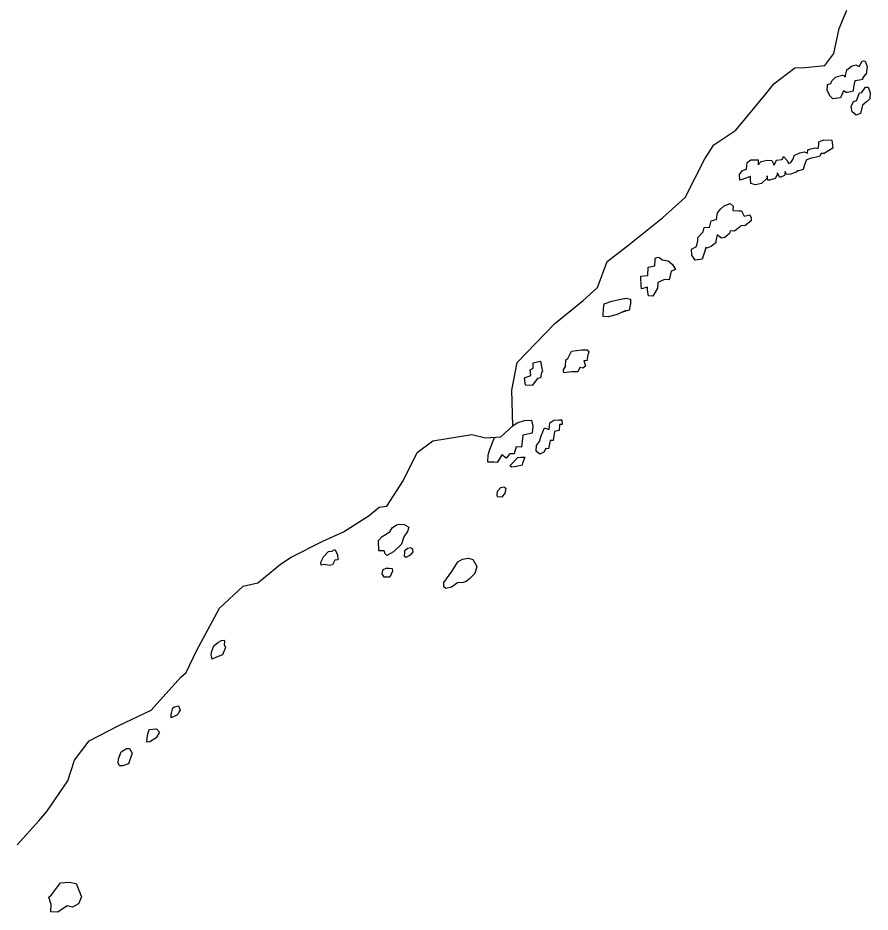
# Model space of a CAD drawing. Extents: x 662444 to 1640468, y 7452018 to 9606170.
# Drawn here: x 1526345 to 1544894, y 8921718 to 8941180 of the extents above; entities that cross this region are included whole.
import ezdxf

# ---------------------------------------------------------------- set-up
doc = ezdxf.new("R2010")
doc.units = 0
doc.layers.add('Level 1', color=7, linetype='Continuous')

msp = doc.modelspace()

# ---------------------------------------------------------------- linework, layer by layer
at = {"layer": 'Level 1'}
for points in [[(1526332, 8923185), (1526798, 8923705), (1526972, 8923911), (1527432, 8924577), (1527574, 8925026), (1527899, 8925447), (1528544, 8925776), (1529245, 8926112), (1529893, 8926831), (1530008, 8926932), (1530230, 8927403), (1530731, 8928336), (1531251, 8928815), (1531567, 8928887), (1532061, 8929294), (1532290, 8929441), (1532984, 8929794), (1533432, 8929991), (1533752, 8930201), (1533989, 8930348), (1534211, 8930528), (1534373, 8930555), (1534734, 8931103), (1535033, 8931718), (1535378, 8931976), (1536227, 8932114), (1536523, 8932041), (1536855, 8932064), (1537118, 8932299), (1537099, 8933076), (1537213, 8933680), (1538033, 8934531), (1538651, 8935032), (1538964, 8935315), (1539172, 8935875), (1539617, 8936218), (1540375, 8936829), (1540870, 8937268), (1541296, 8938114), (1541496, 8938416), (1541973, 8938734), (1542639, 8939541), (1542797, 8939747), (1543258, 8940090), (1543484, 8940100), (1543912, 8940145), (1544104, 8940406), (1544223, 8940946), (1544388, 8941346)], [(1544720, 8940235), (1544753, 8940242), (1544784, 8940241), (1544830, 8940119), (1544810, 8939957), (1544777, 8939934), (1544726, 8939870), (1544725, 8939838), (1544660, 8939824), (1544563, 8939810), (1544536, 8939682), (1544526, 8939584), (1544493, 8939577), (1544404, 8939556), (1544371, 8939557), (1544315, 8939590), (1544247, 8939438), (1544086, 8939419), (1544023, 8939477), (1543962, 8939601), (1543964, 8939697), (1543965, 8939730), (1544038, 8939752), (1544064, 8939808), (1544139, 8939887), (1544293, 8939931), (1544325, 8939923), (1544348, 8939890), (1544385, 8940050), (1544492, 8940128), (1544581, 8940158), (1544653, 8940123), (1544720, 8940235)], [(1544717, 8939554), (1544793, 8939674), (1544850, 8939673), (1544894, 8939550), (1544891, 8939421), (1544816, 8939350), (1544727, 8939279), (1544682, 8939102), (1544592, 8939065), (1544504, 8939132), (1544484, 8939254), (1544535, 8939358), (1544600, 8939380), (1544662, 8939548), (1544717, 8939554)], [(1543229, 8938123), (1543239, 8938188), (1543361, 8938242), (1543467, 8938263), (1543530, 8938236), (1543540, 8938309), (1543605, 8938332), (1543703, 8938354), (1543766, 8938335), (1543777, 8938415), (1543779, 8938480), (1543884, 8938526), (1544061, 8938521), (1544081, 8938342), (1543892, 8938226), (1543827, 8938228), (1543793, 8938164), (1543615, 8938128), (1543510, 8938091), (1543467, 8937979), (1543439, 8937883), (1543342, 8937853), (1543310, 8937854), (1543285, 8937823), (1543163, 8937778), (1543075, 8937772), (1543044, 8937837), (1543033, 8937749), (1542952, 8937711), (1542919, 8937711), (1542882, 8937810), (1542864, 8937746), (1542830, 8937681), (1542701, 8937645), (1542668, 8937646), (1542654, 8937743), (1542645, 8937687), (1542530, 8937576), (1542400, 8937549), (1542296, 8937575), (1542291, 8937673), (1542292, 8937730), (1542112, 8937662), (1542056, 8937647), (1542051, 8937769), (1542118, 8937856), (1542207, 8937886), (1542219, 8938031), (1542301, 8938094), (1542455, 8938089), (1542459, 8937984), (1542526, 8938054), (1542656, 8938083), (1542752, 8938073), (1542805, 8937974), (1542857, 8938085), (1542978, 8938099), (1543012, 8938162), (1543091, 8938079), (1543121, 8938013), (1543170, 8938036), (1543229, 8938123)], [(1542308, 8936830), (1542306, 8936765), (1542166, 8936656), (1542086, 8936658), (1542053, 8936627), (1541946, 8936541), (1541849, 8936544), (1541831, 8936488), (1541732, 8936401), (1541659, 8936388), (1541564, 8936455), (1541537, 8936318), (1541536, 8936286), (1541445, 8936215), (1541347, 8936170), (1541315, 8936186), (1541297, 8936106), (1541236, 8935929), (1541083, 8935910), (1541013, 8936017), (1541008, 8936146), (1541114, 8936201), (1541142, 8936329), (1541144, 8936402), (1541260, 8936520), (1541279, 8936617), (1541367, 8936622), (1541399, 8936621), (1541436, 8936766), (1541517, 8936788), (1541550, 8936795), (1541569, 8936940), (1541644, 8937027), (1541718, 8937090), (1541849, 8937143), (1541912, 8937085), (1541909, 8936987), (1542038, 8936984), (1542062, 8936983), (1542094, 8936982), (1542155, 8936867), (1542277, 8936896), (1542308, 8936830)], [(1540209, 8935781), (1540213, 8935918), (1540214, 8935951), (1540279, 8935974), (1540311, 8935964), (1540366, 8935914), (1540502, 8935894), (1540596, 8935810), (1540657, 8935703), (1540561, 8935666), (1540523, 8935480), (1540419, 8935483), (1540271, 8935422), (1540268, 8935301), (1540168, 8935126), (1540071, 8935129), (1540050, 8935251), (1540052, 8935316), (1539921, 8935280), (1539908, 8935344), (1539905, 8935562), (1539969, 8935569), (1540059, 8935575), (1540063, 8935753), (1540209, 8935781)], [(1539578, 8934811), (1539391, 8934727), (1539196, 8934676), (1539084, 8934679), (1539089, 8934857), (1539107, 8934954), (1539270, 8935014), (1539465, 8935057), (1539585, 8935078), (1539682, 8935060), (1539679, 8934962), (1539652, 8934817), (1539522, 8934781), (1539578, 8934811)], [(1538638, 8933555), (1538578, 8933573), (1538536, 8933480), (1538463, 8933475), (1538399, 8933476), (1538229, 8933458), (1538223, 8933522), (1538265, 8933593), (1538269, 8933739), (1538318, 8933770), (1538394, 8933930), (1538613, 8933956), (1538733, 8933953), (1538773, 8933903), (1538747, 8933847), (1538727, 8933718), (1538664, 8933720), (1538700, 8933603), (1538638, 8933555)], [(1537721, 8933707), (1537741, 8933584), (1537763, 8933487), (1537739, 8933463), (1537719, 8933343), (1537654, 8933335), (1537537, 8933177), (1537393, 8933189), (1537373, 8933344), (1537511, 8933397), (1537497, 8933518), (1537563, 8933558), (1537558, 8933671), (1537721, 8933707)], [(1537118, 8932299), (1537209, 8932369), (1537372, 8932421), (1537524, 8932424), (1537553, 8932295), (1537541, 8932142), (1537338, 8932098), (1537308, 8931840), (1537194, 8931843), (1537150, 8931690), (1537054, 8931693), (1536971, 8931599), (1536876, 8931667), (1536775, 8931507), (1536710, 8931509), (1536573, 8931512), (1536578, 8931667), (1536622, 8931811), (1536722, 8932050)], [(1537906, 8932220), (1537925, 8932365), (1538008, 8932427), (1538121, 8932433), (1538185, 8932430), (1538190, 8932333), (1538133, 8932327), (1538130, 8932197), (1538025, 8932175), (1537996, 8931982), (1537932, 8931984), (1537894, 8931799), (1537838, 8931808), (1537795, 8931729), (1537705, 8931683), (1537627, 8931750), (1537630, 8931871), (1537697, 8931959), (1537733, 8932087), (1537810, 8932255), (1537906, 8932220)], [(1537320, 8931443), (1537199, 8931415), (1537094, 8931401), (1537054, 8931434), (1537228, 8931615), (1537293, 8931622), (1537382, 8931619), (1537331, 8931492), (1537320, 8931443)], [(1536942, 8930839), (1536875, 8930751), (1536786, 8930755), (1536779, 8930786), (1536782, 8930876), (1536857, 8930962), (1536921, 8930977), (1536968, 8930943), (1536942, 8930839)], [(1534825, 8930000), (1534742, 8929882), (1534698, 8929729), (1534524, 8929556), (1534376, 8929479), (1534337, 8929513), (1534314, 8929578), (1534202, 8929581), (1534193, 8929808), (1534275, 8929894), (1534439, 8929995), (1534489, 8930082), (1534588, 8930145), (1534653, 8930159), (1534750, 8930156), (1534853, 8930097), (1534825, 8930000)], [(1533103, 8929570), (1533175, 8929577), (1533245, 8929609), (1533299, 8929502), (1533311, 8929387), (1533247, 8929381), (1533196, 8929277), (1533131, 8929263), (1533010, 8929284), (1532945, 8929268), (1532939, 8929334), (1532999, 8929453), (1533103, 8929570)], [(1534941, 8929561), (1534884, 8929489), (1534787, 8929435), (1534763, 8929460), (1534765, 8929557), (1534766, 8929589), (1534823, 8929636), (1534888, 8929650), (1534936, 8929625), (1534935, 8929593), (1534941, 8929561)], [(1536290, 8929085), (1536174, 8928975), (1536100, 8928912), (1536035, 8928889), (1535914, 8928884), (1535783, 8928792), (1535661, 8928762), (1535614, 8928796), (1535617, 8928894), (1535734, 8929052), (1535793, 8929131), (1535919, 8929338), (1536025, 8929399), (1536154, 8929420), (1536250, 8929393), (1536335, 8929237), (1536290, 8929085)], [(1534444, 8929008), (1534348, 8929010), (1534315, 8929011), (1534277, 8929077), (1534295, 8929173), (1534361, 8929204), (1534425, 8929202), (1534490, 8929200), (1534496, 8929135), (1534444, 8929008)], [(1530799, 8927315), (1530669, 8927270), (1530571, 8927223), (1530551, 8927321), (1530568, 8927394), (1530611, 8927514), (1530695, 8927584), (1530776, 8927630), (1530833, 8927638), (1530840, 8927605), (1530838, 8927540), (1530861, 8927474), (1530799, 8927315)], [(1529848, 8926069), (1529821, 8926011), (1529758, 8925984), (1529683, 8925946), (1529685, 8926018), (1529721, 8926163), (1529754, 8926187), (1529844, 8926208), (1529881, 8926110), (1529848, 8926069)], [(1529357, 8925510), (1529218, 8925425), (1529154, 8925419), (1529167, 8925572), (1529202, 8925692), (1529283, 8925699), (1529363, 8925704), (1529426, 8925638), (1529357, 8925510)], [(1528755, 8924945), (1528633, 8924900), (1528560, 8924902), (1528530, 8924968), (1528532, 8925056), (1528593, 8925208), (1528707, 8925278), (1528772, 8925276), (1528833, 8925177), (1528755, 8924945)], [(1527727, 8922052), (1527666, 8921900), (1527535, 8921823), (1527416, 8921858), (1527218, 8921718), (1527066, 8921723), (1527071, 8921885), (1527018, 8922040), (1527075, 8922095), (1527276, 8922356), (1527462, 8922367), (1527613, 8922338), (1527727, 8922052)]]:
    msp.add_lwpolyline(points, dxfattribs=at)

doc.saveas('drawing.dxf')
